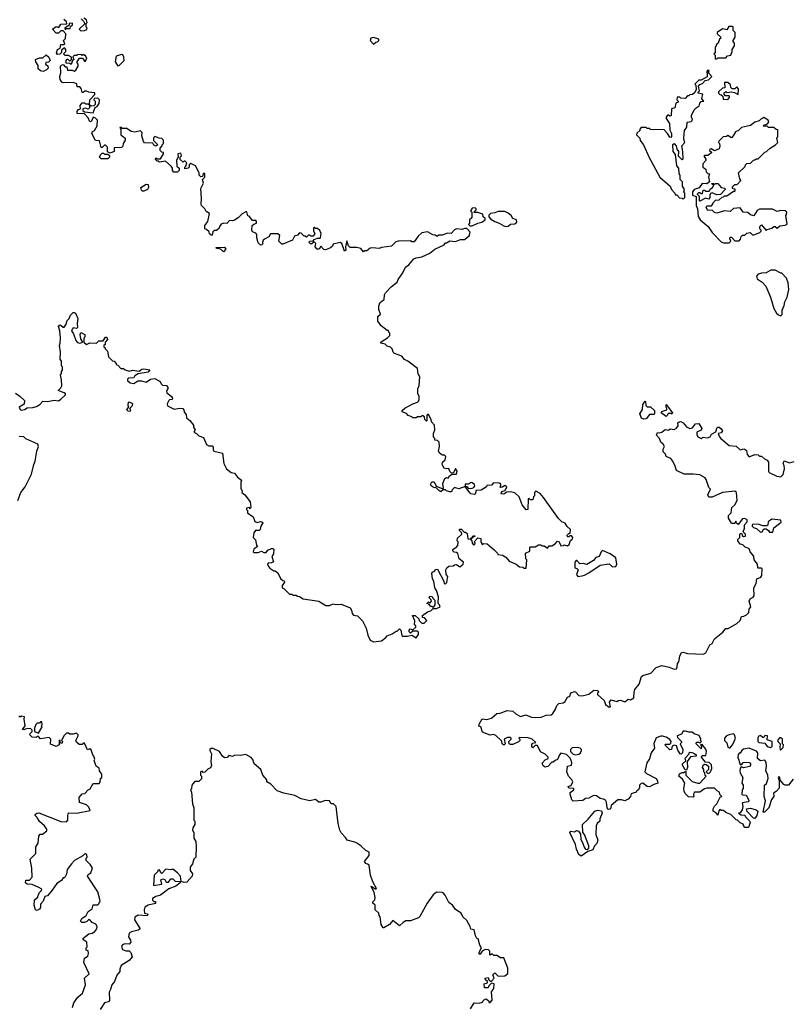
# Model space of a CAD drawing. Extents: x 2494118 to 2687960, y 757339 to 915227.
# Tile 262 of 364: x 2577288 to 2584179, y 894822 to 903600. Entities that reach past the tile are written whole.
import ezdxf

# ---------------------------------------------------------------- set-up
doc = ezdxf.new("R2010")
doc.units = 0

msp = doc.modelspace()

# ---------------------------------------------------------------- linework, layer by layer
at = {"layer": '0CON20XD'}
for points in [[(2581137.5, 901692.5), (2581105, 901696.7), (2581055, 901680), (2581025, 901680), (2581015, 901670), (2581005, 901670), (2580995, 901680), (2580973, 901683), (2580925, 901707.5), (2580875, 901700), (2580840.7, 901669.3), (2580805, 901620), (2580785, 901620), (2580775, 901630), (2580663.6, 901626.4), (2580641.7, 901618.3), (2580605, 901580), (2580515, 901570), (2580495, 901560), (2580433.6, 901566.4), (2580415, 901562.5), (2580385, 901540), (2580365, 901540), (2580355, 901530), (2580331.7, 901561.7), (2580295, 901570), (2580235, 901570), (2580220, 901585), (2580205, 901630), (2580192.5, 901575), (2580195.8, 901544.2), (2580185, 901537.5), (2580160, 901605), (2580145, 901612.5), (2580085, 901600), (2580078.3, 901581.7), (2580060, 901565), (2580015, 901547.5), (2580000.7, 901550.7), (2579975, 901580), (2579960, 901555), (2579940, 901555), (2579922.5, 901575), (2579930, 901605), (2579915, 901620), (2579895, 901602.5), (2579883, 901603), (2579870, 901615), (2579873, 901627), (2579905, 901630), (2579915, 901640), (2579945, 901652.5), (2579967.5, 901652.5), (2579971.7, 901658.3), (2579977.5, 901695), (2579965, 901720), (2579945, 901740), (2579925, 901740), (2579915, 901747.5), (2579910, 901745), (2579910, 901715), (2579920, 901695), (2579905, 901670), (2579885, 901670), (2579875, 901680), (2579865, 901680), (2579845, 901660), (2579835, 901670), (2579825, 901670), (2579798.3, 901698.3), (2579785, 901700), (2579765, 901680), (2579740, 901670), (2579720, 901635), (2579635, 901600), (2579625, 901600), (2579600, 901625), (2579607.5, 901675), (2579591.7, 901691.7), (2579525, 901690), (2579510, 901665), (2579477.5, 901647.5), (2579460, 901635), (2579452.5, 901615), (2579457, 901603), (2579448.3, 901591.7), (2579435, 901590), (2579415, 901610), (2579402.5, 901655), (2579402.5, 901685), (2579395, 901697.5), (2579365, 901710), (2579357.5, 901725), (2579362.5, 901765), (2579375, 901777.5), (2579400, 901785), (2579401.7, 901801.7), (2579395, 901810), (2579365, 901810), (2579335, 901847.5), (2579321.7, 901851.7), (2579315, 901887.5), (2579305, 901887.5), (2579271.7, 901868.3), (2579236.4, 901833.6), (2579205, 901812.5), (2579185, 901806.7), (2579160.7, 901809.3), (2579135, 901782.5), (2579105, 901786.7), (2579085, 901777.5), (2579070, 901755), (2579068.3, 901741.7), (2579045, 901720), (2579025, 901720), (2579011.7, 901708.3), (2579005, 901680), (2578995, 901680), (2578981.7, 901691.7), (2578978.3, 901708.3), (2578955, 901730), (2578940, 901735), (2578940, 901765), (2578965, 901800), (2578981.7, 901871.7), (2578950, 901890), (2578940, 901915), (2578910, 901945), (2578907.5, 901955), (2578910, 902005), (2578902.5, 902095), (2578927, 902143), (2578920, 902175), (2578940, 902195), (2578938.3, 902228.3), (2578925, 902230), (2578918.3, 902201.7), (2578905, 902200), (2578890, 902215), (2578890, 902235), (2578856.4, 902296.4), (2578815, 902317.5), (2578800, 902305), (2578800, 902285), (2578790, 902275), (2578761.7, 902271.7), (2578760, 902285), (2578770, 902295), (2578780, 902325), (2578765, 902340), (2578755, 902340), (2578745, 902330), (2578720, 902355), (2578720, 902375), (2578730, 902385), (2578725, 902410), (2578700, 902405), (2578701.7, 902378.3), (2578687.5, 902345), (2578690, 902295), (2578710, 902275), (2578710, 902255), (2578695, 902240), (2578661.7, 902241.7), (2578650, 902255), (2578650, 902275), (2578640, 902295), (2578588.3, 902338.3), (2578535, 902330), (2578525, 902340), (2578515, 902340), (2578500, 902355), (2578501.7, 902368.3), (2578515, 902360), (2578545, 902360), (2578570, 902405), (2578570, 902415), (2578555, 902420), (2578540, 902435), (2578540, 902455), (2578560, 902475), (2578560, 902485), (2578570, 902495), (2578570, 902525), (2578555, 902540), (2578533, 902543), (2578495, 902560), (2578481.7, 902548.3), (2578481.7, 902521.7), (2578520, 902485), (2578503, 902473), (2578485, 902480), (2578475, 902500), (2578401.7, 902501.7), (2578393, 902513), (2578377.5, 902565), (2578380, 902595), (2578365, 902610), (2578315, 902597.5), (2578283, 902603), (2578245, 902630), (2578205, 902630), (2578195, 902640), (2578180, 902640), (2578190, 902625), (2578190, 902575), (2578230, 902545), (2578230, 902525), (2578210, 902495), (2578208.3, 902471.7), (2578195, 902460), (2578131.7, 902458.3), (2578130, 902425), (2578095, 902410), (2578071.7, 902421.7), (2578070, 902465), (2578055, 902480), (2578045, 902480), (2578025, 902460), (2578015, 902460), (2578000, 902520), (2577963.8, 902523.8), (2577932.5, 902585), (2577937, 902603), (2577956.4, 902613.6), (2577980, 902655), (2577982.5, 902705), (2577965, 902722.5), (2577945, 902730), (2577930, 902695), (2577915, 902690), (2577900, 902725), (2577865, 902760), (2577800, 902765), (2577800, 902785), (2577811.7, 902798.3), (2577830, 902805), (2577827.5, 902835), (2577845, 902860), (2577865, 902860), (2577875, 902850), (2577895, 902850), (2577910, 902840), (2577912.5, 902885), (2577958.3, 902931.7), (2577958.3, 902948.3), (2577905, 902952.5), (2577885, 902962.5), (2577868.3, 902961.7), (2577855, 902950), (2577845, 902950), (2577837, 902987), (2577825, 903000), (2577801.7, 903001.7), (2577797, 903027), (2577765, 903040), (2577675, 903037.5), (2577663.6, 903043.6), (2577648.3, 903068.3), (2577647.5, 903095), (2577656.7, 903125), (2577652.5, 903185), (2577660, 903195), (2577675, 903200), (2577695, 903180), (2577708.3, 903178.3), (2577715, 903150), (2577755, 903150), (2577775, 903142.5), (2577789.3, 903150.7), (2577810, 903185), (2577810, 903205), (2577800, 903215), (2577800, 903225), (2577821.7, 903258.3), (2577848.3, 903258.3), (2577865, 903230), (2577875, 903230), (2577880, 903245), (2577887.5, 903255), (2577875, 903280), (2577865, 903280), (2577855, 903290), (2577845, 903280), (2577835, 903290), (2577805, 903287.5), (2577795, 903280), (2577775, 903280), (2577761.7, 903268.3), (2577770, 903245), (2577760, 903235), (2577748.3, 903201.7), (2577735, 903210), (2577701.7, 903211.7), (2577703, 903237), (2577711.7, 903248.3), (2577718.3, 903248.3), (2577735, 903230), (2577750, 903245), (2577750, 903265), (2577725, 903280), (2577695, 903280), (2577680, 903295), (2577700, 903315), (2577700, 903335), (2577688.3, 903348.3), (2577662.5, 903327.5), (2577661.7, 903308.3), (2577647, 903293), (2577625, 903290), (2577617.5, 903305), (2577627, 903333), (2577650, 903345), (2577655, 903380), (2577685, 903380), (2577690, 903385), (2577680, 903415), (2577697, 903433), (2577700, 903475), (2577675, 903500), (2577655, 903500), (2577635, 903480), (2577615, 903480), (2577580, 903515), (2577615, 903540), (2577638.3, 903531.7), (2577655, 903560), (2577708.3, 903561.7), (2577705, 903580), (2577681.7, 903601.7)], [(2577695, 903510), (2577705, 903520), (2577738.3, 903521.7), (2577741.7, 903538.3), (2577760, 903555), (2577760, 903565), (2577755, 903570), (2577730, 903565), (2577728.3, 903551.7), (2577690, 903525), (2577695, 903510)], [(2577837, 903607), (2577858.3, 903588.3), (2577868.3, 903561.7), (2577820, 903515), (2577835, 903500), (2577867, 903503), (2577887, 903513), (2577890, 903525), (2577880, 903535), (2577880, 903565), (2577890, 903575), (2577885, 903600), (2577860, 903615)], [(2583505, 903250), (2583515, 903260), (2583585, 903260), (2583601.7, 903278.3), (2583630, 903285), (2583642.5, 903315), (2583642.5, 903335), (2583661.7, 903368.3), (2583661.7, 903391.7), (2583650, 903405), (2583650, 903415), (2583670, 903445), (2583670, 903485), (2583650, 903505), (2583650, 903535), (2583645, 903540), (2583611.7, 903538.3), (2583595, 903510), (2583555, 903517.5), (2583510, 903485), (2583510, 903475), (2583538.3, 903448.3), (2583540, 903435), (2583530, 903425), (2583518.3, 903391.7), (2583500, 903375), (2583500, 903365), (2583490, 903355), (2583490, 903305), (2583480, 903295), (2583490, 903285), (2583491.7, 903251.7), (2583505, 903250)], [(2580445, 903382.5), (2580465, 903400), (2580478.3, 903401.7), (2580490, 903415), (2580490, 903425), (2580445, 903440), (2580420, 903435), (2580412.5, 903415), (2580445, 903382.5)], [(2577495, 903137.5), (2577475, 903143.3), (2577451.7, 903161.7), (2577451.7, 903191.7), (2577432.5, 903225), (2577430, 903245), (2577465, 903260), (2577495, 903260), (2577525, 903287.5), (2577547, 903267), (2577560, 903235), (2577545, 903220), (2577521.7, 903218.3), (2577520, 903205), (2577538.3, 903188.3), (2577541.7, 903168.3), (2577528.3, 903151.7), (2577505, 903142.5), (2577495, 903137.5)], [(2578165, 903190), (2578175, 903192.5), (2578220, 903235), (2578217, 903267), (2578207, 903287), (2578195, 903290), (2578150, 903275), (2578140, 903225), (2578165, 903190)], [(2583205, 902000), (2583220, 902015), (2583220, 902055), (2583210, 902065), (2583217.5, 902085), (2583200, 902115), (2583200, 902155), (2583180, 902175), (2583180, 902215), (2583170, 902225), (2583167.5, 902275), (2583148.3, 902298.3), (2583137, 902397), (2583116.7, 902425), (2583113.6, 902486.4), (2583125, 902497.5), (2583142.5, 902475), (2583150, 902445), (2583162.5, 902425), (2583160, 902385), (2583195, 902350), (2583205, 902360), (2583202.5, 902425), (2583192.5, 902475), (2583220, 902505), (2583212.5, 902535), (2583213, 902583), (2583218.3, 902611.7), (2583237.5, 902642.5), (2583240, 902685), (2583277, 902693), (2583285, 902700), (2583287.5, 902715), (2583280, 902725), (2583280, 902745), (2583303, 902797), (2583320, 902815), (2583349.3, 902830.7), (2583353, 902857), (2583365, 902870), (2583390, 902875), (2583372.5, 902895), (2583380, 902935), (2583340, 902945), (2583340, 902955), (2583350, 902965), (2583343, 903007), (2583355, 903022.5), (2583378.3, 903031.7), (2583401.7, 903058.3), (2583430, 903065), (2583460, 903095), (2583430, 903125), (2583438.3, 903148.3), (2583425, 903150), (2583412.5, 903135), (2583420, 903125), (2583418.3, 903091.7), (2583365, 903060), (2583345, 903060), (2583310, 903025), (2583317, 903017), (2583321.7, 902978.3), (2583308.3, 902951.7), (2583288.3, 902931.7), (2583265, 902930), (2583255, 902920), (2583245, 902920), (2583221.7, 902898.3), (2583185, 902900), (2583175, 902910), (2583151.7, 902908.3), (2583150, 902885), (2583160, 902875), (2583160, 902865), (2583140, 902855), (2583130, 902815), (2583100, 902805), (2583098.3, 902741.7), (2583085, 902740), (2583075, 902750), (2583065, 902750), (2583055, 902730), (2583055, 902720), (2583082.5, 902675), (2583085.9, 902615.9), (2583101.2, 902585), (2583101.7, 902558.3), (2583095, 902550), (2583085, 902552.5), (2583066.1, 902586.1), (2583035, 902617.5), (2582915, 902620), (2582905, 902630), (2582885, 902630), (2582875, 902640), (2582831.7, 902638.3), (2582820, 902625), (2582818.3, 902611.7), (2582791.7, 902588.3), (2582790, 902575), (2582820, 902545), (2582823, 902523), (2582852.5, 902485), (2582900.8, 902370.8), (2582997.5, 902195), (2583090, 902115), (2583100, 902085), (2583130, 902055), (2583135, 902040), (2583148.3, 902038.3), (2583171.7, 902011.7), (2583195, 902010), (2583205, 902000)], [(2583605, 902890), (2583620, 902905), (2583620, 902915), (2583615, 902920), (2583581.7, 902921.7), (2583570, 902935), (2583571.7, 902948.3), (2583585, 902960), (2583595, 902950), (2583635, 902957.5), (2583661.7, 902951.7), (2583697, 902933), (2583700, 902985), (2583685, 903000), (2583667, 902983), (2583643, 902983), (2583630, 902995), (2583628.3, 903018.3), (2583605, 903040), (2583575, 903040), (2583578.3, 902991.7), (2583555, 902990), (2583521.7, 902958.3), (2583520, 902945), (2583531.7, 902931.7), (2583545, 902930), (2583558.3, 902918.3), (2583561.7, 902891.7), (2583605, 902890)], [(2577945, 902770), (2577961.7, 902818.3), (2577980, 902825), (2577997, 902853), (2578000, 902885), (2577985, 902900), (2577951.7, 902898.3), (2577950, 902885), (2577960, 902875), (2577960, 902845), (2577948.3, 902831.7), (2577925, 902830), (2577910, 902840), (2577910, 902815), (2577898.3, 902801.7), (2577875, 902810), (2577850, 902805), (2577851.7, 902791.7), (2577865, 902780), (2577945, 902770)], [(2583615, 901610), (2583630, 901625), (2583622.5, 901645), (2583625, 901660), (2583635, 901660), (2583665, 901630), (2583705, 901630), (2583717.5, 901642.5), (2583723, 901667), (2583735, 901680), (2583755, 901680), (2583773, 901697), (2583801.7, 901701.7), (2583823, 901683), (2583835, 901682.5), (2583888.3, 901701.7), (2583900, 901715), (2583900, 901725), (2583890, 901735), (2583890, 901755), (2583905, 901770), (2583945, 901720), (2583955, 901730), (2583995, 901742.5), (2584013, 901757), (2584027, 901757), (2584045, 901742.5), (2584068.3, 901761.7), (2584115, 901767.5), (2584131.7, 901778.3), (2584120, 901855), (2584127, 901863), (2584130, 901885), (2584115, 901897.5), (2584075, 901900), (2584045, 901890), (2584001.7, 901911.7), (2583885, 901910), (2583865, 901900), (2583835, 901850), (2583805, 901860), (2583781.7, 901881.7), (2583740, 901885), (2583715, 901922.5), (2583655, 901916.7), (2583625, 901890), (2583575, 901897.5), (2583505, 901876.7), (2583485, 901882.5), (2583465, 901902.5), (2583425, 901900), (2583410, 901925), (2583415, 901940), (2583458.3, 901941.7), (2583470, 901955), (2583470, 901965), (2583495, 901990), (2583527, 901993), (2583551.7, 902018.3), (2583565, 902020), (2583575, 902030), (2583595, 902030), (2583655, 902070), (2583665, 902070), (2583670, 902075), (2583668.3, 902088.3), (2583651.7, 902091.7), (2583641.7, 902108.3), (2583665, 902130), (2583688.3, 902131.7), (2583720, 902165), (2583710.7, 902180.7), (2583700, 902235), (2583758.3, 902291.7), (2583760, 902305), (2583771.7, 902318.3), (2583805, 902320), (2583831.7, 902348.3), (2583845, 902350), (2583855, 902360), (2583875, 902360), (2583935, 902420), (2583950, 902425), (2583980, 902455), (2584030, 902485), (2584050, 902505), (2584045, 902530), (2584040, 902545), (2584050, 902555), (2584048.3, 902618.3), (2584035, 902620), (2584015, 902640), (2583965, 902640), (2583955, 902650), (2583921.7, 902651.7), (2583925, 902660), (2583958.3, 902671.7), (2583970, 902685), (2583962.5, 902705), (2583925, 902727.5), (2583897, 902713), (2583882.5, 902697.5), (2583843.9, 902686.1), (2583805, 902657.5), (2583725, 902640), (2583698.3, 902611.7), (2583670.7, 902599.3), (2583652.5, 902565), (2583635, 902547.5), (2583605, 902567.5), (2583591.7, 902558.3), (2583563, 902557), (2583523, 902517), (2583520, 902505), (2583530, 902495), (2583532.5, 902475), (2583525, 902450), (2583485, 902430), (2583455, 902450), (2583443, 902447), (2583440, 902435), (2583458.3, 902418.3), (2583458.3, 902411.7), (2583425, 902390), (2583395, 902390), (2583390, 902385), (2583407, 902357), (2583407.5, 902345), (2583380, 902315), (2583380, 902285), (2583408.3, 902268.3), (2583410, 902245), (2583425, 902230), (2583440, 902225), (2583432.5, 902195), (2583440, 902155), (2583415, 902137.5), (2583375, 902140), (2583348.3, 902101.7), (2583303, 902087), (2583287.5, 902065), (2583290, 902035), (2583320, 902025), (2583322.5, 901945), (2583332.5, 901915), (2583340, 901845), (2583357.5, 901815), (2583427.5, 901755), (2583464.1, 901704.1), (2583545, 901620), (2583565, 901610), (2583615, 901610)], [(2578075, 902360), (2578015, 902360), (2578000, 902375), (2578010, 902395), (2578025, 902410), (2578035, 902410), (2578045, 902400), (2578075, 902400), (2578088.3, 902388.3), (2578090, 902375), (2578075, 902360)], [(2578395, 902070), (2578385, 902070), (2578375, 902080), (2578370, 902105), (2578415, 902132.5), (2578435, 902130), (2578437.5, 902105), (2578427.5, 902085), (2578395, 902070)], [(2583355, 901982.5), (2583350, 901985), (2583350, 902025), (2583331.7, 902041.7), (2583331.7, 902048.3), (2583345, 902060), (2583355, 902060), (2583365, 902050), (2583378.3, 902051.7), (2583385, 902080), (2583395, 902080), (2583405, 902070), (2583438.3, 902071.7), (2583445, 902090), (2583466.4, 902103.6), (2583480, 902125), (2583480, 902130), (2583465, 902130), (2583461.7, 902138.3), (2583475, 902140), (2583485, 902130), (2583495, 902140), (2583515, 902140), (2583543, 902103), (2583578.3, 902098.3), (2583580, 902085), (2583538.3, 902041.7), (2583505, 902040), (2583463, 902057), (2583450, 902050), (2583443, 902037), (2583442.5, 902015), (2583435, 902000), (2583405, 902007.5), (2583355, 901982.5)], [(2581303, 901763), (2581325, 901763.3), (2581373, 901787), (2581410, 901795), (2581440, 901815), (2581438.3, 901828.3), (2581423, 901843), (2581420, 901865), (2581375, 901880), (2581341.7, 901881.7), (2581341.7, 901888.3), (2581360, 901905), (2581360, 901915), (2581351.7, 901921.7), (2581325, 901920), (2581310, 901895), (2581320, 901885), (2581320, 901835), (2581300, 901815), (2581300, 901785), (2581290, 901775), (2581303, 901763)], [(2581625, 901756.7), (2581645, 901760), (2581665, 901776.2), (2581705, 901781.2), (2581723.3, 901795), (2581717.5, 901815), (2581685, 901827.5), (2581670, 901855), (2581645, 901876.2), (2581615, 901890), (2581555, 901890), (2581525, 901877.5), (2581488.3, 901871.7), (2581471.7, 901858.3), (2581471.7, 901841.7), (2581490.7, 901820.7), (2581525, 901800), (2581565, 901786.7), (2581605, 901762.5), (2581625, 901756.7)], [(2578250, 900385), (2578275, 900362.5), (2578305, 900357.5), (2578340.7, 900379.3), (2578375, 900380), (2578415, 900370), (2578455, 900396.7), (2578495, 900400), (2578542.5, 900375), (2578550, 900355), (2578563, 900343), (2578598.3, 900338.3), (2578612.5, 900315), (2578598.3, 900291.7), (2578600, 900275), (2578640, 900245), (2578652.5, 900225), (2578647, 900213), (2578625, 900212.5), (2578617.5, 900205), (2578602.5, 900175), (2578607, 900157), (2578665, 900127.5), (2578715, 900137.5), (2578743, 900133), (2578751.7, 900121.7), (2578755, 900100), (2578771.7, 900081.7), (2578775, 900050), (2578806.4, 900026.4), (2578837.5, 899985), (2578838.3, 899968.3), (2578852.5, 899945), (2578841.7, 899921.7), (2578865, 899910), (2578885, 899890), (2578926.4, 899876.4), (2578955, 899812.5), (2578975, 899800), (2579005, 899800), (2579015, 899790), (2579012.5, 899765), (2579020, 899755), (2579095.9, 899735.9), (2579107.5, 899645), (2579132.5, 899595), (2579175, 899562.5), (2579205, 899557.5), (2579230.7, 899520.7), (2579266.7, 899495), (2579260, 899475), (2579260, 899425), (2579271.7, 899398.3), (2579270, 899385), (2579297.5, 899365), (2579343, 899303), (2579350, 899255), (2579345, 899240), (2579335, 899250), (2579310, 899245), (2579310, 899235), (2579320, 899225), (2579320, 899205), (2579369.3, 899169.3), (2579385, 899127.5), (2579405, 899117.5), (2579435, 899126.7), (2579455, 899120), (2579456.7, 899113.3), (2579437.5, 899085), (2579432.5, 899055), (2579425, 899047.5), (2579390, 899045), (2579377.5, 899025), (2579370, 898985), (2579391.7, 898961.7), (2579400, 898915), (2579410, 898905), (2579375, 898880), (2579370, 898855), (2579375, 898850), (2579415, 898850), (2579445, 898862.5), (2579465, 898850), (2579485, 898850), (2579500, 898870), (2579535, 898886.7), (2579547, 898887), (2579555, 898880), (2579551.7, 898838.3), (2579537.5, 898815), (2579551.7, 898768.3), (2579535, 898757.5), (2579503.8, 898756.2), (2579497.5, 898745), (2579500, 898735), (2579519.3, 898709.3), (2579555, 898687.5), (2579567.5, 898687.5), (2579589.3, 898669.3), (2579615, 898617.5), (2579635, 898600), (2579648.3, 898598.3), (2579650, 898585), (2579630, 898555), (2579630, 898535), (2579645, 898530), (2579695, 898480), (2579715, 898480), (2579725, 898470), (2579755, 898470), (2579765, 898460), (2579785, 898457.5), (2579815, 898437.5), (2579957, 898417), (2580018.3, 898378.3), (2580051.7, 898378.3), (2580085, 898392.5), (2580105, 898387.5), (2580155, 898390), (2580235, 898357.5), (2580246.4, 898336.4), (2580252.5, 898305), (2580265, 898292.5), (2580300, 898285), (2580345, 898240), (2580377.5, 898175), (2580393.6, 898113.6), (2580415, 898070), (2580443.6, 898053.6), (2580515, 898062.5), (2580555, 898092.5), (2580565, 898107.5), (2580610, 898125), (2580645, 898150), (2580655, 898150), (2580675, 898170), (2580687, 898157), (2580695, 898110), (2580705, 898103.8), (2580745.9, 898104.1), (2580785, 898112.5), (2580825, 898090), (2580845, 898120), (2580845, 898140), (2580835, 898150), (2580795, 898150), (2580775, 898130), (2580763, 898143), (2580763, 898157), (2580771.7, 898168.3), (2580795, 898160), (2580820, 898185), (2580820, 898195), (2580810, 898205), (2580811.7, 898241.7), (2580791.7, 898288.3), (2580815, 898290), (2580848.3, 898258.3), (2580850, 898245), (2580875, 898220), (2580895, 898220), (2580920, 898245), (2580898.3, 898268.3), (2580881.7, 898271.7), (2580881.7, 898288.3), (2580925, 898320), (2580955, 898330), (2580975, 898350), (2581005, 898350), (2581037.5, 898365), (2581032.5, 898385), (2581020, 898395), (2581023.3, 898455), (2581005, 898510), (2580990, 898535), (2580982.5, 898595), (2580970, 898615), (2580963, 898667), (2580971.7, 898678.3), (2580985, 898680), (2581000, 898700), (2581015, 898702.5), (2581070, 898595), (2581073.9, 898573.9), (2581085, 898570), (2581097, 898583), (2581106.7, 898635), (2581092.5, 898655), (2581087.5, 898695), (2581097, 898713), (2581115, 898727.5), (2581155, 898730), (2581165, 898740), (2581185, 898742.5), (2581215, 898723.3), (2581243.3, 898745), (2581246.7, 898765), (2581207.5, 898795), (2581195, 898840), (2581185, 898850), (2581161.7, 898851.7), (2581150, 898865), (2581151.7, 898878.3), (2581165, 898890), (2581178.3, 898891.7), (2581197, 898913), (2581200, 898945), (2581190, 898955), (2581193, 898977), (2581230, 899015), (2581228.3, 899028.3), (2581210, 899045), (2581211.7, 899058.3), (2581227, 899057), (2581251.7, 899031.7), (2581265, 899030), (2581278.3, 899018.3), (2581285, 898972.5), (2581310, 898970), (2581311.7, 898978.3), (2581320, 898980), (2581335, 899000), (2581348.3, 898998.3), (2581348.3, 898991.7), (2581330, 898990), (2581328.3, 898981.7), (2581310, 898970), (2581320, 898955), (2581323.3, 898933.3), (2581335, 898920), (2581348.3, 898921.7), (2581350, 898935), (2581340, 898945), (2581375, 898980), (2581400, 898975), (2581400, 898945), (2581415, 898920), (2581425, 898930), (2581458.3, 898928.3), (2581520, 898875), (2581550, 898845), (2581553.6, 898833.6), (2581597, 898827), (2581626.4, 898806.4), (2581655, 898772.5), (2581717, 898747), (2581745, 898722.5), (2581775, 898720), (2581785, 898710), (2581805, 898710), (2581810, 898785), (2581802.5, 898792.5), (2581800, 898845), (2581838.3, 898861.7), (2581838.3, 898891.7), (2581845, 898900), (2581885, 898900), (2581915, 898920), (2581935, 898920), (2581945, 898910), (2581965, 898910), (2581995, 898890), (2582011.7, 898908.3), (2582035, 898910), (2582065, 898927.5), (2582085, 898950), (2582100, 898945), (2582115, 898910), (2582137, 898913), (2582145, 898920), (2582175, 898910), (2582188.3, 898921.7), (2582201.7, 898958.3), (2582217, 898973), (2582220, 898985), (2582208.3, 898998.3), (2582195, 899000), (2582185, 898990), (2582175, 898990), (2582170, 899005), (2582185, 899020), (2582198.3, 899021.7), (2582200, 899055), (2582170.7, 899080.7), (2582153, 899113), (2582123.9, 899123.9), (2582093.6, 899153.6), (2581960.7, 899340.7), (2581930, 899375), (2581892.5, 899397.5), (2581880, 899385), (2581880, 899355), (2581870, 899345), (2581865, 899320), (2581845, 899320), (2581835, 899330), (2581821.7, 899328.3), (2581820, 899235), (2581805, 899230), (2581770, 899275), (2581742.5, 899345), (2581705, 899382.5), (2581665, 899390), (2581633.3, 899386.7), (2581605, 899371.2), (2581583.3, 899373.3), (2581587.5, 899395), (2581616.7, 899403.3), (2581632.5, 899435), (2581615, 899447.5), (2581595, 899433.3), (2581575, 899430), (2581570, 899435), (2581580, 899445), (2581578.3, 899458.3), (2581565, 899467.5), (2581515, 899470), (2581495, 899450), (2581455, 899447.5), (2581450, 899435), (2581405, 899406.7), (2581357, 899403), (2581352.5, 899375), (2581345, 899367.5), (2581313, 899373), (2581301.7, 899381.7), (2581260, 899440), (2581205, 899416.7), (2581165, 899430), (2581145, 899410), (2581138.3, 899391.7), (2581125, 899390), (2581095, 899400), (2581085, 899410), (2581065, 899410), (2581045, 899392.5), (2581025, 899402.5), (2580998.3, 899428.3), (2580985, 899427.5), (2580957.5, 899445), (2580953.3, 899456.7), (2580965, 899480), (2580985, 899480), (2581001.7, 899441.7), (2581055, 899420), (2581068.3, 899421.7), (2581062.5, 899465), (2581080, 899510), (2581095, 899520), (2581108.3, 899511.7), (2581120, 899535), (2581145, 899550), (2581185, 899550), (2581190, 899575), (2581175, 899600), (2581158.3, 899561.7), (2581138.3, 899558.3), (2581123, 899573), (2581115, 899600), (2581095, 899597.5), (2581075, 899603.3), (2581063, 899623), (2581057.5, 899635), (2581060, 899655), (2581082.5, 899675), (2581087.5, 899705), (2581077, 899717), (2581058.3, 899718.3), (2581035, 899732.5), (2581023, 899753), (2581032.5, 899795), (2581030, 899835), (2581015, 899850), (2580991.7, 899851.7), (2580990, 899865), (2580978.3, 899878.3), (2580978.3, 899911.7), (2580990, 899945), (2580987.5, 899985), (2580960, 900015), (2580957, 900037), (2580935, 900080), (2580925, 900080), (2580918.3, 900071.7), (2580920, 900025), (2580915, 900020), (2580900, 900035), (2580898.3, 900058.3), (2580885, 900070), (2580875, 900070), (2580865, 900060), (2580835, 900060), (2580825, 900050), (2580795, 900050), (2580785, 900060), (2580751.7, 900071.7), (2580738.3, 900088.3), (2580700, 900105), (2580700, 900115), (2580723.9, 900136.1), (2580793, 900177), (2580835, 900190), (2580845, 900200), (2580850, 900215), (2580850, 900245), (2580840, 900265), (2580840, 900315), (2580845, 900320), (2580851.7, 900338.3), (2580857.5, 900415), (2580843, 900443), (2580835, 900490), (2580750, 900555), (2580720.7, 900570.7), (2580695, 900600), (2580630, 900625), (2580620, 900635), (2580610, 900665), (2580595, 900680), (2580565, 900690), (2580547, 900707), (2580510, 900715), (2580510, 900725), (2580520, 900735), (2580570, 900765), (2580590, 900785), (2580590, 900805), (2580580, 900815), (2580578.3, 900828.3), (2580565, 900830), (2580511.7, 900871.7), (2580483, 900913), (2580482.5, 900955), (2580507.5, 900975), (2580490, 901015), (2580490, 901045), (2580500, 901075), (2580520, 901095), (2580540, 901105), (2580542.5, 901147.5), (2580550, 901165), (2580600.7, 901219.3), (2580655, 901260), (2580663.3, 901285), (2580705, 901342.5), (2580730, 901395), (2580757.5, 901415), (2580802.5, 901467.5), (2580825, 901478), (2580875, 901486.2), (2580945, 901517.5), (2580990, 901555), (2581075, 901592.5), (2581085, 901610), (2581095, 901610), (2581125, 901630), (2581175, 901623.3), (2581220.7, 901639.3), (2581255, 901641.2), (2581297.7, 901672.3), (2581306.4, 901706.4), (2581275, 901740), (2581255, 901740), (2581235, 901730), (2581183.6, 901736.4), (2581165, 901727.5), (2581137.5, 901692.5)], [(2579105, 901530), (2579085, 901550), (2579065, 901560), (2579045, 901560), (2579041.7, 901568.3), (2579115, 901572.5), (2579126.4, 901553.6), (2579105, 901530)], [(2584075, 900960), (2584087, 900973), (2584088.3, 901011.7), (2584107, 901053), (2584112.5, 901085), (2584132.5, 901125), (2584147.5, 901195), (2584143, 901253), (2584127, 901297), (2584085, 901340), (2584075, 901340), (2584025, 901367.5), (2583988.3, 901368.3), (2583947, 901343), (2583905, 901340), (2583875, 901330), (2583860, 901315), (2583865, 901290), (2583909.3, 901259.3), (2583943.6, 901223.6), (2583983.8, 901125), (2584013.3, 901025), (2584037.5, 900985), (2584055, 900967.5), (2584075, 900960)], [(2577250.7, 900270.7), (2577290, 900245), (2577330, 900205), (2577328.3, 900171.7), (2577283, 900147), (2577292.5, 900125), (2577305, 900120), (2577330, 900125), (2577355, 900140), (2577405, 900142.5), (2577437, 900153), (2577469.3, 900170.7), (2577495, 900200), (2577535, 900197.5), (2577595, 900207.5), (2577635, 900203.3), (2577655, 900216.7), (2577697.5, 900255), (2577696.7, 900265), (2577685, 900273.3), (2577632.5, 900295), (2577655, 900317.5), (2577663.3, 900335), (2577661.7, 900388.3), (2577652.5, 900435), (2577660, 900445), (2577660, 900465), (2577670, 900475), (2577670, 900505), (2577660, 900515), (2577660, 900555), (2577650, 900575), (2577652.5, 900635), (2577642.5, 900695), (2577650, 900715), (2577652.5, 900765), (2577646, 900826), (2577633.8, 900866.2), (2577645, 900878.8), (2577657.5, 900875), (2577675, 900857.5), (2577685, 900860), (2577702.5, 900885), (2577711.7, 900918.3), (2577730, 900935), (2577742.5, 900965), (2577765, 900990), (2577775, 900990), (2577787.5, 900985), (2577806.7, 900935), (2577800, 900895), (2577803, 900857), (2577795, 900847.5), (2577765, 900853.3), (2577755, 900842.5), (2577751.2, 900825), (2577768.2, 900798.2), (2577790.2, 900740.2), (2577803.5, 900723.5), (2577825, 900716.9), (2577850, 900725), (2577834.4, 900755), (2577827.5, 900795), (2577835, 900810), (2577870, 900795), (2577870, 900775), (2577860, 900755), (2577860, 900725), (2577885, 900703.8), (2577915, 900720), (2577973, 900717), (2577995, 900736.7), (2578031.7, 900738.3), (2578055, 900770), (2578065, 900770), (2578071.7, 900748.3), (2578050, 900725), (2578050, 900705), (2578040, 900695), (2578040, 900685), (2578050, 900675), (2578050, 900665), (2578070, 900645), (2578080, 900595), (2578115, 900560), (2578130, 900555), (2578150, 900535), (2578150, 900525), (2578165, 900520), (2578191.7, 900491.7), (2578215, 900490), (2578228.3, 900478.3), (2578265, 900467.5), (2578295, 900476.2), (2578355, 900467.5), (2578376.2, 900483.8), (2578395, 900488), (2578448.3, 900478.3), (2578435, 900456.7), (2578345, 900442), (2578316.2, 900425), (2578305, 900407.5), (2578260, 900405), (2578250, 900395), (2578250, 900385)], [(2578275, 900110), (2578280, 900115), (2578270, 900135), (2578295, 900160), (2578297.5, 900175), (2578275, 900187.5), (2578255, 900190), (2578252.5, 900165), (2578260, 900145), (2578240, 900125), (2578253, 900113), (2578275, 900110)], [(2582855, 900037.5), (2582835, 900047.5), (2582820, 900085), (2582842.5, 900125), (2582845, 900170), (2582865, 900200), (2582870, 900195), (2582871.7, 900161.7), (2582885, 900150), (2582915, 900150), (2582950, 900115), (2582950, 900085), (2582945, 900080), (2582905, 900080), (2582875, 900042.5), (2582855, 900037.5)], [(2583055, 900062.5), (2583010, 900095), (2583015, 900107.5), (2583058.3, 900121.7), (2583060, 900135), (2583052.5, 900145), (2583055, 900170), (2583110, 900095), (2583105, 900082.5), (2583095, 900090), (2583071.7, 900088.3), (2583067, 900073), (2583055, 900062.5)], [(2582206.2, 896996.2), (2582196.2, 897016.2), (2582165, 897050), (2582115, 897060), (2582103, 897047), (2582086, 897004), (2582063, 896997), (2582045, 896980), (2582035, 896980), (2581998.3, 896941.7), (2581975, 896936.7), (2581957, 896947), (2581948.3, 896971.7), (2581975, 897002.5), (2582000, 897015), (2582000, 897025), (2581973.6, 897053.6), (2581933.6, 897073.6), (2581905, 897130), (2581885, 897130), (2581865, 897110), (2581855, 897120), (2581855, 897140), (2581865, 897150), (2581890, 897155), (2581860, 897185), (2581823, 897197), (2581745, 897200), (2581740, 897195), (2581750, 897185), (2581750, 897175), (2581738.3, 897161.7), (2581685, 897137.5), (2581665, 897137.5), (2581652.5, 897145), (2581650, 897165), (2581670, 897185), (2581670, 897195), (2581661.7, 897201.7), (2581638.3, 897201.7), (2581610, 897185), (2581617.5, 897145), (2581605, 897132.5), (2581592.5, 897145), (2581588.3, 897168.3), (2581535, 897217.5), (2581515, 897226.7), (2581483, 897223), (2581415, 897250), (2581400, 897295), (2581383, 897303), (2581385, 897320), (2581411.7, 897368.3), (2581455, 897362.5), (2581496.7, 897373.3), (2581543.3, 897415), (2581572.3, 897417.7), (2581635, 897442.5), (2581687, 897437), (2581711.7, 897411.7), (2581755, 897388.8), (2581803.6, 897403.6), (2581852.7, 897382.7), (2581885, 897378), (2581937.7, 897382.3), (2581985, 897399.2), (2582027.5, 897402.5), (2582043.3, 897415), (2582066.7, 897453.3), (2582080, 897485), (2582097.5, 897505), (2582135, 897510), (2582150.3, 897519.7), (2582175, 897560), (2582195, 897570), (2582205, 897600), (2582235, 897610), (2582245, 897607.5), (2582275, 897576.7), (2582305, 897573.8), (2582365, 897586.7), (2582408.3, 897621.7), (2582445, 897620), (2582450, 897605), (2582440, 897595), (2582442.5, 897585), (2582500, 897530), (2582512.5, 897495), (2582545, 897470), (2582557, 897473), (2582547.5, 897515), (2582563, 897537), (2582615, 897523.3), (2582628.3, 897531.7), (2582645, 897532.5), (2582685, 897517.5), (2582715, 897542.5), (2582735, 897537.5), (2582766.7, 897555), (2582767.5, 897605), (2582775, 897630), (2582813.6, 897676.4), (2582834, 897745), (2582845, 897753.8), (2582915.6, 897774.4), (2582965, 897824.2), (2583015, 897844), (2583079.3, 897829.3), (2583125, 897810), (2583145, 897812.5), (2583153, 897827), (2583155, 897860), (2583166.2, 897875), (2583174.2, 897925), (2583191.2, 897958.8), (2583205, 897961.2), (2583245, 897948.9), (2583386.2, 897943.8), (2583408, 897955), (2583443.9, 898026.1), (2583465, 898040), (2583485, 898080), (2583559.7, 898140.3), (2583585, 898172.5), (2583607, 898173), (2583683.6, 898216.4), (2583712.5, 898245), (2583725, 898280), (2583747, 898283), (2583770, 898295), (2583790, 898315), (2583792.5, 898345), (2583810, 898365), (2583793.3, 898415), (2583804.1, 898435.9), (2583829.3, 898450.7), (2583840, 898465), (2583836.2, 898535), (2583857.5, 898575), (2583863.3, 898615), (2583898.3, 898631.7), (2583907.5, 898645), (2583910, 898705), (2583901.7, 898711.7), (2583875, 898710), (2583870, 898715), (2583867.5, 898745), (2583840, 898785), (2583837, 898817), (2583803.3, 898855), (2583800, 898875), (2583790, 898885), (2583757, 898897), (2583738.8, 898918.8), (2583712.5, 898925), (2583693.3, 898955), (2583693, 898967), (2583710, 898985), (2583710, 899015), (2583715, 899020), (2583728.3, 899018.3), (2583731.7, 899001.7), (2583743, 898993), (2583760, 898995), (2583760, 899015), (2583740, 899035), (2583751.7, 899068.3), (2583753, 899097), (2583777, 899123), (2583775, 899140), (2583755, 899152.5), (2583735, 899150), (2583695, 899100), (2583681.7, 899111.7), (2583675, 899130), (2583665, 899110), (2583645, 899107.5), (2583635, 899112.5), (2583608.8, 899155), (2583610.5, 899179.5), (2583632.5, 899205), (2583639.3, 899250.7), (2583666.1, 899273.9), (2583686.7, 899315), (2583680, 899385), (2583665, 899397.5), (2583555, 899384.2), (2583465, 899344.3), (2583435, 899343.8), (2583426.7, 899365), (2583450, 899415), (2583435, 899430), (2583411.7, 899501.7), (2583401.2, 899515), (2583355, 899541.9), (2583295, 899549.5), (2583215, 899550), (2583145, 899580), (2583135, 899620), (2583113.6, 899663.6), (2583095, 899687.5), (2583052.5, 899705), (2583047, 899727), (2583028.3, 899748.3), (2583028.3, 899771.7), (2583037.5, 899795), (2583027.5, 899815), (2583007.5, 899835), (2582995, 899867.5), (2582967.5, 899895), (2582975, 899920), (2582995, 899917.5), (2583015, 899923.3), (2583045, 899946.7), (2583075, 899940), (2583088.3, 899951.7), (2583125, 899947.5), (2583145, 899957.5), (2583159.3, 899980.7), (2583157.5, 900005), (2583170, 900015), (2583185, 900016.7), (2583205, 900007.5), (2583235, 899970), (2583265, 899956.7), (2583289.3, 899960.7), (2583315, 899997.5), (2583345, 900000), (2583373.3, 899955), (2583365, 899940), (2583327.5, 899922.5), (2583326.4, 899903.6), (2583335, 899880), (2583365, 899867.5), (2583385, 899877.5), (2583423, 899873), (2583445, 899882.5), (2583457.5, 899905), (2583497.5, 899925), (2583505, 899957.5), (2583515, 899966.7), (2583525, 899966.7), (2583543.9, 899953.9), (2583557.5, 899935), (2583545, 899917.5), (2583518.3, 899911.7), (2583530.8, 899880.8), (2583540, 899865), (2583615, 899804.3), (2583677.5, 899797.5), (2583715, 899766.7), (2583745, 899773.3), (2583758.8, 899768.8), (2583768.8, 899758.8), (2583776, 899725), (2583795, 899704), (2583845, 899722.5), (2583875, 899720), (2583885, 899710), (2583905, 899710), (2583930, 899685), (2583955, 899672.5), (2583965.8, 899655.8), (2583966.7, 899575), (2583972.7, 899562.7), (2584040.3, 899530.3), (2584075.7, 899524.3), (2584098, 899545), (2584108.8, 899595), (2584107.5, 899625), (2584097.5, 899645), (2584105, 899666.7), (2584155, 899650), (2584195, 899660)], [(2577272.5, 899315), (2577297.5, 899385), (2577337.5, 899435), (2577395, 899550), (2577413.3, 899635), (2577426.1, 899663.9), (2577442.5, 899755), (2577457.5, 899795), (2577450, 899815), (2577343, 899863), (2577325, 899880), (2577285, 899883.3)], [(2581291.7, 899421.7), (2581325, 899422.5), (2581339.3, 899430.7), (2581346.2, 899445), (2581343.3, 899455), (2581325, 899470), (2581315, 899473.3), (2581289.3, 899460.7), (2581261.7, 899458.3), (2581260, 899440), (2581275, 899440), (2581291.7, 899421.7)], [(2584005, 899030), (2584015, 899070), (2584078.3, 899121.7), (2584077, 899137), (2583995, 899147.5), (2583962.5, 899125), (2583960, 899095), (2583951.7, 899088.3), (2583915, 899086.7), (2583875, 899102.5), (2583825, 899100), (2583820, 899095), (2583820, 899085), (2583831.7, 899071.7), (2583860, 899065), (2583895, 899032.5), (2583910, 899035), (2583925, 899060), (2583945, 899062.5), (2583966.4, 899046.4), (2583975, 899030), (2584005, 899030)], [(2582265, 898637.5), (2582305, 898643.3), (2582325, 898647.5), (2582365, 898670), (2582465, 898738), (2582545, 898748), (2582575, 898722.5), (2582605.9, 898724.1), (2582613.3, 898745), (2582603.6, 898803.6), (2582555, 898838.8), (2582485, 898867.5), (2582473, 898857), (2582456.7, 898815), (2582425.7, 898804.3), (2582405, 898780), (2582347, 898743), (2582315, 898752.5), (2582285, 898750), (2582258.3, 898778.3), (2582251.7, 898778.3), (2582240, 898765), (2582240, 898715), (2582258.3, 898708.3), (2582270, 898695), (2582253.3, 898653.3), (2582265, 898637.5)], [(2580975, 898360), (2580965, 898370), (2580955, 898370), (2580938.3, 898388.3), (2580920, 898395), (2580935, 898410), (2580945, 898400), (2580960, 898415), (2580958.3, 898428.3), (2580940, 898445), (2580945, 898460), (2580968.3, 898458.3), (2580971.7, 898441.7), (2580990, 898425), (2580990, 898385), (2580975, 898360)], [(2577483, 895837), (2577485, 895850), (2577460, 895865), (2577399.3, 895889.3), (2577355, 895892.5), (2577340, 895905), (2577341.7, 895928.3), (2577375, 895930), (2577400, 895955), (2577397.5, 896035), (2577382.5, 896117.5), (2577431.7, 896168.3), (2577432.5, 896225), (2577451.7, 896258.3), (2577458.3, 896321.7), (2577471.7, 896338.3), (2577491.7, 896338.3), (2577531.7, 896368.3), (2577530, 896385), (2577510, 896415), (2577465, 896452.5), (2577445, 896487.5), (2577427.5, 896505), (2577427.5, 896515), (2577440, 896525), (2577458.3, 896528.3), (2577655, 896452.5), (2577705, 896450), (2577717, 896463), (2577717.5, 896505), (2577725, 896530), (2577795, 896527.5), (2577918.3, 896551.7), (2577905, 896580), (2577885, 896600), (2577821.7, 896621.7), (2577820, 896665), (2577845, 896700), (2577868.3, 896701.7), (2577900, 896735), (2577916.4, 896743.6), (2577945, 896790), (2577998.3, 896791.7), (2578007, 896803), (2578010, 896835), (2578020, 896845), (2578020, 896875), (2578000, 896905), (2577998.3, 896928.3), (2577970, 896945), (2577952.5, 896995), (2577957.5, 897007.5), (2577950, 897035), (2577940, 897045), (2577925, 897090), (2577915, 897100), (2577891.7, 897091.7), (2577865, 897150), (2577855, 897150), (2577845, 897140), (2577818.3, 897138.3), (2577795, 897160), (2577790, 897175), (2577810, 897215), (2577810, 897225), (2577795, 897240), (2577765, 897230), (2577735, 897230), (2577725, 897240), (2577705, 897240), (2577685, 897220), (2577660, 897175), (2577670, 897165), (2577668.3, 897151.7), (2577655, 897150), (2577650, 897155), (2577650, 897175), (2577641.7, 897178.3), (2577640, 897135), (2577615, 897120), (2577561.7, 897141.7), (2577567.5, 897185), (2577551.7, 897201.7), (2577475, 897190), (2577455, 897210), (2577445, 897210), (2577435, 897200), (2577400, 897205), (2577380, 897225), (2577383, 897237), (2577400, 897255), (2577400, 897265), (2577388.3, 897278.3), (2577355, 897282.5), (2577325, 897270), (2577313, 897273), (2577337.5, 897305), (2577327.5, 897365), (2577330, 897385), (2577305, 897390), (2577293, 897383), (2577280, 897395)], [(2577455, 897240), (2577490, 897295), (2577480, 897305), (2577490, 897315), (2577485, 897340), (2577475, 897340), (2577465, 897330), (2577445, 897330), (2577431.7, 897318.3), (2577420, 897285), (2577420, 897255), (2577455, 897240)], [(2584185, 896830), (2584145, 896777.5), (2584115, 896777.5), (2584103.3, 896783.3), (2584071.7, 896821.7), (2584067, 896847), (2584055, 896850), (2584052.5, 896845), (2584062.5, 896815), (2584061.7, 896748.3), (2584035, 896720), (2584010, 896705), (2584012.5, 896675), (2583993, 896647), (2583970, 896575), (2583930, 896535), (2583920, 896535), (2583940, 896635), (2583927.5, 896675), (2583930, 896775), (2583948.3, 896791.7), (2583962.5, 896835), (2583960, 896865), (2583942.5, 896905), (2583950, 896945), (2583947, 896977), (2583935, 897000), (2583895, 896992.5), (2583867.5, 897015), (2583870, 897065), (2583858.3, 897078.3), (2583795, 897106.7), (2583744.1, 897095.9), (2583727.5, 897085), (2583715, 897060), (2583705, 897060), (2583695, 897050), (2583692.5, 897025), (2583715, 896960), (2583728.3, 896961.7), (2583741.7, 896978.3), (2583755, 896982.5), (2583797, 896977), (2583807, 896967), (2583807, 896953), (2583797, 896943), (2583745, 896930), (2583721.7, 896938.3), (2583713, 896927), (2583710, 896905), (2583712.5, 896885), (2583738.8, 896845), (2583730, 896795), (2583740, 896775), (2583740, 896745), (2583732.5, 896735), (2583730, 896695), (2583735, 896690), (2583768.3, 896688.3), (2583792.5, 896635), (2583785, 896627.5), (2583731.7, 896618.3), (2583737.5, 896585), (2583732.5, 896555), (2583715, 896530), (2583700, 896525), (2583723, 896513), (2583755, 896510), (2583760, 896495), (2583798.3, 896458.3), (2583802.5, 896445), (2583790, 896405), (2583785, 896400), (2583755, 896400), (2583745, 896410), (2583739.3, 896429.3), (2583715, 896440), (2583690, 896465), (2583677.5, 896467.5), (2583630, 896515), (2583585, 896532.5), (2583565, 896550), (2583545, 896550), (2583531.7, 896558.3), (2583523, 896547), (2583515, 896510), (2583499.3, 896529.3), (2583473.3, 896545), (2583473.6, 896566.4), (2583485, 896590), (2583505, 896610), (2583535, 896670), (2583550, 896675), (2583533, 896693), (2583530, 896715), (2583510, 896725), (2583485, 896750), (2583415, 896750), (2583396.4, 896743.6), (2583355, 896713.8), (2583307.5, 896712.5), (2583297.5, 896695), (2583300, 896675), (2583295, 896670), (2583253, 896673), (2583221.7, 896701.7), (2583213.6, 896723.6), (2583210, 896745), (2583220, 896795), (2583199.3, 896829.3), (2583167.5, 896855), (2583173.6, 896876.4), (2583195, 896887.5), (2583211.7, 896888.3), (2583225, 896900), (2583230, 896895), (2583230, 896865), (2583285, 896807.5), (2583335, 896792.5), (2583355, 896792.5), (2583410, 896855), (2583403, 896863), (2583400, 896885), (2583390, 896895), (2583390, 896915), (2583377.5, 896935), (2583382.5, 896955), (2583395, 896962.5), (2583411.7, 896961.7), (2583430, 896945), (2583430, 896915), (2583410, 896895), (2583421.7, 896881.7), (2583435, 896880), (2583450, 896895), (2583460, 896925), (2583457, 896957), (2583437, 896977), (2583405, 896980), (2583370, 897025), (2583375, 897040), (2583408.3, 897041.7), (2583412.5, 897075), (2583407, 897097), (2583375, 897140), (2583360, 897135), (2583370, 897125), (2583365, 897100), (2583320, 897145), (2583325, 897160), (2583345, 897160), (2583355, 897150), (2583370, 897165), (2583360, 897175), (2583362.5, 897185), (2583349.3, 897219.3), (2583303, 897233), (2583285, 897250), (2583255, 897247.5), (2583225, 897258.8), (2583205, 897256.7), (2583189.3, 897230.7), (2583152.5, 897215), (2583155, 897200), (2583190, 897165), (2583190, 897155), (2583180, 897145), (2583202.5, 897095), (2583200, 897065), (2583187, 897053), (2583180, 897055), (2583158.3, 897088.3), (2583146.7, 897126.7), (2583125, 897132.5), (2583107.5, 897122.5), (2583100, 897095), (2583085, 897090), (2583042.5, 897135), (2583048.3, 897141.7), (2583085, 897142.5), (2583095, 897150), (2583097.5, 897165), (2583085, 897182.5), (2583055, 897202.5), (2583021.7, 897211.7), (2583005, 897212.5), (2582965, 897197.5), (2582942.7, 897147.3), (2582950, 897105), (2582920, 897065), (2582905, 897010), (2582882.5, 896975), (2582862.5, 896895), (2582879.3, 896879.3), (2582965.9, 896835.9), (2582977.5, 896815), (2582980, 896795), (2582945, 896783.3), (2582905, 896760), (2582884, 896764), (2582845, 896793.3), (2582829.3, 896790.7), (2582816.7, 896775), (2582816.7, 896755), (2582806.4, 896733.6), (2582793.3, 896726.7), (2582785, 896712.5), (2582741.7, 896698.3), (2582736.1, 896673.9), (2582715, 896650), (2582685, 896636.7), (2582655, 896646.7), (2582623.9, 896646.1), (2582563.8, 896596.2), (2582556.2, 896563.8), (2582545, 896560), (2582535, 896562.5), (2582526.7, 896575), (2582522.5, 896625), (2582512, 896642), (2582495, 896652.5), (2582465, 896657.5), (2582431.7, 896681.7), (2582405, 896682.5), (2582365, 896660), (2582335, 896657.5), (2582311.7, 896638.3), (2582225, 896633.8), (2582212.5, 896645), (2582197.5, 896695), (2582198.3, 896711.7), (2582230, 896735), (2582230, 896745), (2582185, 896750), (2582180, 896765), (2582206.4, 896773.6), (2582220, 896805), (2582213.6, 896823.6), (2582182.5, 896855), (2582167.5, 896895), (2582172.5, 896945), (2582210, 896955), (2582212.5, 896975), (2582206.2, 896996.2)], [(2583615, 897107.5), (2583625, 897110), (2583650, 897145), (2583672.5, 897195), (2583662.5, 897225), (2583653, 897233), (2583615, 897226.2), (2583592.5, 897215), (2583572.5, 897195), (2583573.3, 897175), (2583593.6, 897153.6), (2583603.3, 897115), (2583615, 897107.5)], [(2583985, 897112.5), (2584000, 897125), (2584000, 897165), (2583955, 897180), (2583956.4, 897216.4), (2583935, 897217.5), (2583925, 897200), (2583915, 897200), (2583895, 897217.5), (2583875, 897210), (2583870, 897195), (2583872.5, 897165), (2583880, 897155), (2583935, 897150), (2583955, 897120), (2583985, 897112.5)], [(2584075, 897090), (2584097, 897113), (2584100, 897135), (2584090, 897145), (2584090, 897185), (2584075, 897196.7), (2584065, 897196.7), (2584047.5, 897175), (2584050, 897165), (2584070, 897145), (2584067.5, 897115), (2584070, 897090), (2584075, 897090)], [(2581308.3, 894781.7), (2581340, 894835), (2581385, 894832.5), (2581415, 894842.5), (2581425, 894860), (2581445, 894872.5), (2581470, 894855), (2581475, 894840), (2581485, 894840), (2581501.7, 894858.3), (2581497.5, 894935), (2581517, 894963), (2581520, 895005), (2581495, 895010), (2581471.7, 894988.3), (2581465, 894970), (2581435, 894970), (2581430, 895005), (2581460, 895015), (2581460, 895025), (2581441.7, 895041.7), (2581440, 895055), (2581465, 895060), (2581471.7, 895041.7), (2581485, 895030), (2581495, 895030), (2581520, 895055), (2581507.5, 895085), (2581525, 895102.5), (2581555, 895072.5), (2581615, 895077.5), (2581641.7, 895098.3), (2581642.5, 895145), (2581605, 895237.5), (2581575, 895237.5), (2581545, 895256.7), (2581518.3, 895258.3), (2581505, 895270), (2581495, 895270), (2581485, 895260), (2581480, 895265), (2581480, 895295), (2581469.3, 895309.3), (2581438.3, 895311.7), (2581413.3, 895296.7), (2581395, 895270), (2581385, 895270), (2581385, 895287.5), (2581407.5, 895325), (2581390.6, 895350.6), (2581377, 895407), (2581365, 895410), (2581353, 895433), (2581340, 895485), (2581311.7, 895491.7), (2581307, 895517), (2581275, 895570), (2581241.7, 895601.7), (2581226.4, 895636.4), (2581175, 895667.5), (2581147.5, 895705), (2581115, 895730), (2581082.5, 895795), (2581066.4, 895816.4), (2581055, 895820), (2581005, 895822.5), (2580975, 895797.5), (2580922.5, 895725), (2580857.5, 895605), (2580845, 895592.5), (2580775, 895567.5), (2580733, 895567), (2580707, 895553), (2580675, 895522.5), (2580615, 895570), (2580587.5, 895535), (2580537, 895503), (2580530, 895505), (2580512.5, 895535), (2580501.7, 895601.7), (2580493, 895613), (2580490, 895635), (2580460, 895665), (2580460, 895705), (2580437.5, 895725), (2580437.5, 895735), (2580456.7, 895755), (2580460, 895775), (2580449.4, 895819.4), (2580423.3, 895876.7), (2580465, 895850), (2580470, 895855), (2580438, 895915), (2580416.7, 895975), (2580403.8, 896063.8), (2580388.8, 896071.2), (2580375, 896078.8), (2580363.8, 896095), (2580405, 896150), (2580405, 896180), (2580375, 896192.5), (2580333, 896233), (2580300, 896255), (2580277, 896267), (2580210, 896285), (2580195, 896310), (2580155, 896350), (2580142.5, 896375), (2580130, 896435), (2580110, 896585), (2580088.3, 896608.3), (2580065, 896610), (2580050, 896635), (2580011.2, 896638.8), (2579975, 896623.3), (2579955, 896623.3), (2579925, 896647.5), (2579875, 896636.7), (2579800, 896655), (2579742.5, 896685), (2579645, 896704.4), (2579585, 896726.7), (2579527.5, 896785), (2579492.5, 896805), (2579492.5, 896825), (2579457.5, 896865), (2579438, 896915), (2579380, 896965), (2579366.7, 897005), (2579353, 897023), (2579305, 897050), (2579255, 897040), (2579207, 897043), (2579185, 897032.5), (2579155, 897040), (2579137.7, 897022.3), (2579115, 897021.2), (2579097.5, 897035), (2579070, 897075), (2579015, 897102.5), (2578995, 897102.5), (2578983.8, 897095), (2578983.8, 897085), (2578997.5, 897055), (2578992.5, 896985), (2578999.3, 896950.7), (2578989.3, 896930.7), (2578965, 896920), (2578938.3, 896891.7), (2578925, 896890), (2578915, 896900), (2578900, 896895), (2578900, 896865), (2578910, 896855), (2578908.3, 896831.7), (2578885, 896810), (2578851.7, 896808.3), (2578831.7, 896788.3), (2578823, 896777), (2578820, 896745), (2578812.5, 896735), (2578820, 896715), (2578828.3, 896608.3), (2578840, 896575), (2578840, 896465), (2578850, 896455), (2578850, 896425), (2578832.5, 896395), (2578830, 896375), (2578840, 896355), (2578840, 896305), (2578860, 896275), (2578862.5, 896225), (2578860, 896135), (2578840, 896115), (2578830, 896075), (2578810, 896045), (2578810, 896015), (2578830, 895985), (2578827.5, 895965), (2578778.3, 895911.7), (2578755, 895907.5), (2578727.5, 895917.5), (2578722.5, 895965), (2578696.2, 895995), (2578655, 896027.5), (2578635, 896022.5), (2578593, 896027), (2578555, 895990), (2578540, 896005), (2578535, 896020), (2578521.7, 896018.3), (2578520, 896005), (2578487.5, 895975), (2578481.7, 895881.7), (2578556.7, 895893.3), (2578548.3, 895931.7), (2578565, 895942.5), (2578582.5, 895935), (2578595, 895910), (2578615, 895910), (2578635, 895940), (2578655, 895940), (2578675, 895920), (2578718.3, 895918.3), (2578720, 895905), (2578680, 895875), (2578619.5, 895850.5), (2578545, 895796), (2578502.5, 895785), (2578472.5, 895765), (2578471.7, 895751.7), (2578485, 895740), (2578498.3, 895738.3), (2578498.3, 895721.7), (2578435, 895707.5), (2578403, 895687), (2578397.5, 895665), (2578400, 895635), (2578425, 895630), (2578430, 895625), (2578425, 895610), (2578345, 895617.5), (2578315, 895600), (2578313.3, 895575), (2578362.5, 895495), (2578345, 895482.5), (2578285, 895467.5), (2578263.6, 895456.4), (2578257.5, 895425), (2578277.5, 895395), (2578280, 895375), (2578265, 895360), (2578225, 895362.5), (2578205, 895352.5), (2578195, 895340), (2578205, 895312.5), (2578235, 895300), (2578265, 895300), (2578280, 895285), (2578290, 895245), (2578265, 895212.5), (2578193, 895167), (2578180, 895135), (2578180, 895115), (2578155, 895082.5), (2578133.8, 895025), (2578108.8, 894995), (2578098.8, 894955), (2578085, 894930), (2578090, 894855), (2578080, 894845), (2578044.1, 894835.9), (2578005, 894776.7)], [(2582245, 897047.5), (2582275, 897052.5), (2582290, 897065), (2582300, 897085), (2582300, 897095), (2582287, 897107), (2582265, 897112.5), (2582215, 897110), (2582200, 897095), (2582200, 897075), (2582223, 897053), (2582245, 897047.5)], [(2583235, 896910), (2583223, 896913), (2583200, 896955), (2583200, 896965), (2583228.3, 896991.7), (2583223, 897017), (2583260, 897055), (2583260, 897065), (2583265, 897070), (2583285, 897067.5), (2583310, 897055), (2583320, 897045), (2583320, 897035), (2583271.7, 897028.3), (2583241.7, 896988.3), (2583243.3, 896935), (2583235, 896910)], [(2582295, 896144.4), (2582275, 896158.8), (2582254.5, 896205), (2582246.4, 896246.4), (2582194.4, 896355), (2582205, 896365.5), (2582235, 896359.4), (2582255, 896371.1), (2582270.6, 896365), (2582288.7, 896338.7), (2582292.1, 896292.1), (2582308.5, 896265), (2582321.9, 896221.9), (2582334.2, 896204.2), (2582348.8, 896201.2), (2582362.9, 896215), (2582364.4, 896235), (2582326.4, 896336.4), (2582310.8, 896355), (2582306.9, 896425), (2582357, 896473), (2582418, 896545), (2582445, 896552.5), (2582477.5, 896547.5), (2582482, 896525), (2582463, 896477), (2582462, 896455), (2582436.9, 896435), (2582430.4, 896415), (2582425.8, 896335), (2582445.8, 896285), (2582436.2, 896255), (2582415.7, 896235), (2582400.5, 896199.5), (2582353.9, 896186.1), (2582295, 896144.4)], [(2583845, 896480), (2583831.7, 896481.7), (2583775, 896540), (2583770, 896565), (2583805, 896572.5), (2583857, 896557), (2583870, 896545), (2583863.3, 896505), (2583845, 896480)], [(2577758.8, 894795), (2577771.2, 894835), (2577806.7, 894885), (2577847.7, 894922.3), (2577876.7, 894995), (2577867.5, 895055), (2577907.5, 895095), (2577860, 895195), (2577866.7, 895233.3), (2577895, 895252.5), (2577902.5, 895275), (2577898.3, 895298.3), (2577880, 895305), (2577880, 895325), (2577890, 895335), (2577886.4, 895376.4), (2577860, 895395), (2577851.7, 895408.3), (2577905, 895450), (2577935, 895456.7), (2577957.7, 895472.3), (2577975.9, 895494.1), (2577978.8, 895515), (2577967.7, 895537.7), (2577935, 895552.5), (2577915, 895576.7), (2577905, 895580), (2577888.1, 895561.9), (2577865, 895550.6), (2577841.7, 895551.7), (2577830, 895565), (2577842.2, 895587.8), (2577882.5, 895615), (2577898.8, 895651.2), (2577935, 895673.3), (2577945, 895710), (2577985, 895710), (2577995, 895717.5), (2578006.7, 895745), (2577986.7, 895825), (2577893.8, 895965), (2577900.5, 895979.5), (2577922.5, 895995), (2577936.7, 896035), (2577920, 896065), (2577880, 896105), (2577880, 896125), (2577890, 896135), (2577887.5, 896155), (2577875, 896162.5), (2577865, 896160), (2577850, 896145), (2577777.5, 896105), (2577750, 896075), (2577712.5, 896025), (2577707, 895983), (2577695, 895960), (2577685, 895950), (2577675, 895950), (2577660, 895925), (2577620, 895900), (2577579.3, 895840.7), (2577535, 895790), (2577512.5, 895785), (2577497, 895743), (2577472.5, 895715), (2577473.3, 895685), (2577465, 895670), (2577445, 895660), (2577430, 895665), (2577417.5, 895705), (2577420, 895755), (2577447.5, 895775), (2577462.5, 895815), (2577483, 895837)]]:
    msp.add_lwpolyline(points, dxfattribs=at)

doc.saveas('drawing.dxf')
